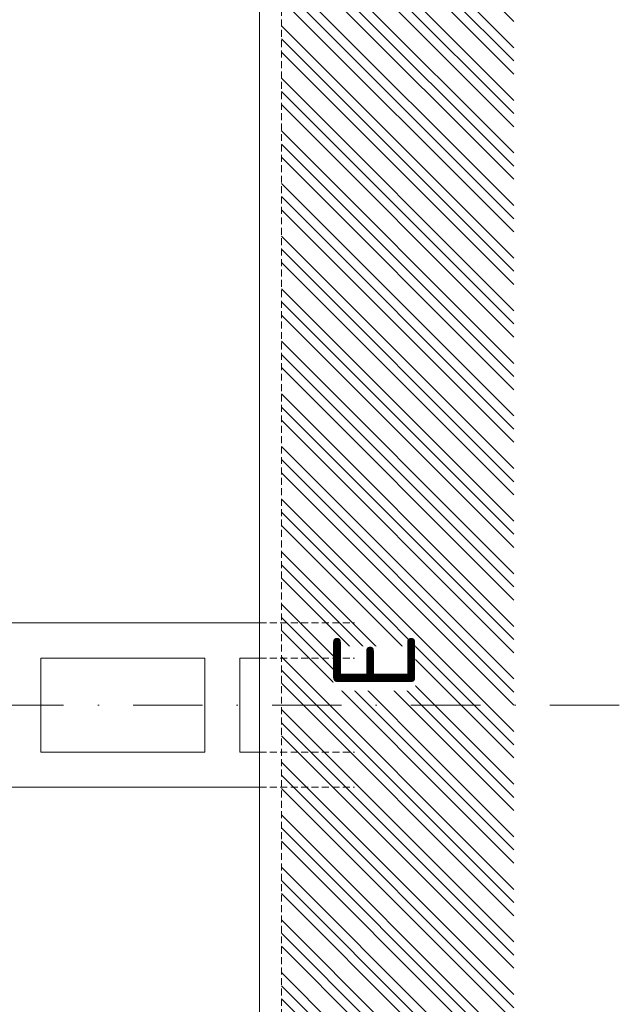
# Model space of a CAD drawing. Header units: millimetres. Extents: x -916886 to 3713765, y -2985421 to 1675785.
# Tile 488 of 656: x 216773 to 222255, y 247214 to 256215. Entities that reach past the tile are written whole.
import ezdxf

# ---------------------------------------------------------------- set-up
doc = ezdxf.new("R2010")
doc.units = ezdxf.units.MM
for name, pattern in [('CENTERX2', [101.6, 63.5, -12.7, 12.7, -12.7]), ('DASHDOT', [25.4, 12.7, -6.35, 0, -6.35]), ('HIDDEN', [9.525, 6.35, -3.175])]:
    doc.linetypes.add(name, pattern=pattern)
for name, color, linetype, lineweight in [('A99_N_txt-popis-200', 240, 'Continuous', 5), ('A99_S_kce-pohl', 7, 'Continuous', 5), ('A99_S_kce-rez-sil', 7, 'Continuous', 15), ('A99_S_osy', 1, 'CENTERX2', 5), ('A99_S_sraf', 252, 'Continuous', 9)]:
    doc.layers.add(name, color=color, linetype=linetype, lineweight=lineweight)
doc.styles.add('ad_popis 100', font='isocpeur.ttf', dxfattribs={"height": 200})

msp = doc.modelspace()

# ---------------------------------------------------------------- hatches: boundary and pattern name
at = {"layer": 'A99_S_sraf', "linetype": 'Continuous', "lineweight": 0}
h = msp.add_hatch(dxfattribs=at)
h.set_pattern_fill('ZEM_PUVODNI', color=256, scale=85)
h.set_pattern_definition([(135, (213305, 187250), (-240.4163, -240.4163), []), (135, (213305, 187370.2), (-240.4163, -240.4163), []), (135, (213305, 187490.4), (-240.4163, -240.4163), [])])
h.paths.add_polyline_path([(219777.4, 169165), (219422.4, 181623.9), (219315.1, 185199.4), (219910.3, 185370.4), (219850, 185680), (219850, 186050), (219165, 186050), (219165, 270300), (221290, 270300), (221290, 169162.5)])

# ---------------------------------------------------------------- linework, layer by layer
at = {"layer": 'A99_S_kce-pohl'}
for p, q in [((212105, 250700), (218965, 250700)), ((216965, 250380), (216965, 249520)), ((216965, 250380), (218465, 250380)), ((218465, 250380), (218465, 249520)), ((218785, 250380), (218785, 249520)), ((218785, 250380), (218965, 250380)), ((216965, 249520), (218465, 249520)), ((218785, 249520), (218965, 249520)), ((212105, 249200), (218965, 249200))]:
    msp.add_line(p, q, dxfattribs=at)
at = {"layer": 'A99_S_kce-rez-sil', "color": 7, "linetype": 'Continuous', "lineweight": 15}
msp.add_line((218965, 213380), (218965, 270300), dxfattribs=at)
at = {"layer": 'A99_S_kce-rez-sil', "color": 7, "linetype": 'HIDDEN', "lineweight": 5, "ltscale": 10}
msp.add_line((219165, 186050), (219165, 270300), dxfattribs=at)
for points in [[(218965, 250700), (219835, 250700)], [(218965, 249520), (219835, 249520)], [(218965, 249200), (219835, 249200)]]:
    msp.add_lwpolyline(points, dxfattribs=at)
at = {"layer": 'A99_S_osy', "linetype": 'DASHDOT', "lineweight": 5, "ltscale": 50}
msp.add_lwpolyline([(222254.8, 249950), (202234.8, 249950)], dxfattribs=at)

# ---------------------------------------------------------------- texts
at = {"layer": 'A99_N_txt-popis-200', "color": 1, "lineweight": 0, "insert": (215655, 252115), "char_height": 750, "width": 2901.888, "attachment_point": 1, "rotation": 90, "style": 'ad_popis 100', "bg_fill": 3, "box_fill_scale": 1, "bg_fill_color": 256, "bg_fill_transparency": 0}
msp.add_mtext('hala D', dxfattribs=at)

# ---------------------------------------------------------------- next in the draw order: texts
at = {"layer": 'A99_N_txt-popis-200', "color": 1, "lineweight": 0, "insert": (219640, 250080), "char_height": 750, "width": 406.225, "attachment_point": 1, "rotation": 90, "style": 'ad_popis 100', "bg_fill": 3, "box_fill_scale": 1, "bg_fill_color": 256, "bg_fill_transparency": 0}
msp.add_mtext('E', dxfattribs=at)

# ---------------------------------------------------------------- next in the draw order: linework, layer by layer
at = {"layer": 'A99_S_kce-rez-sil', "color": 7, "linetype": 'HIDDEN', "lineweight": 5, "ltscale": 10}
msp.add_lwpolyline([(218965, 250380), (219835, 250380)], dxfattribs=at)

doc.saveas('drawing.dxf')
